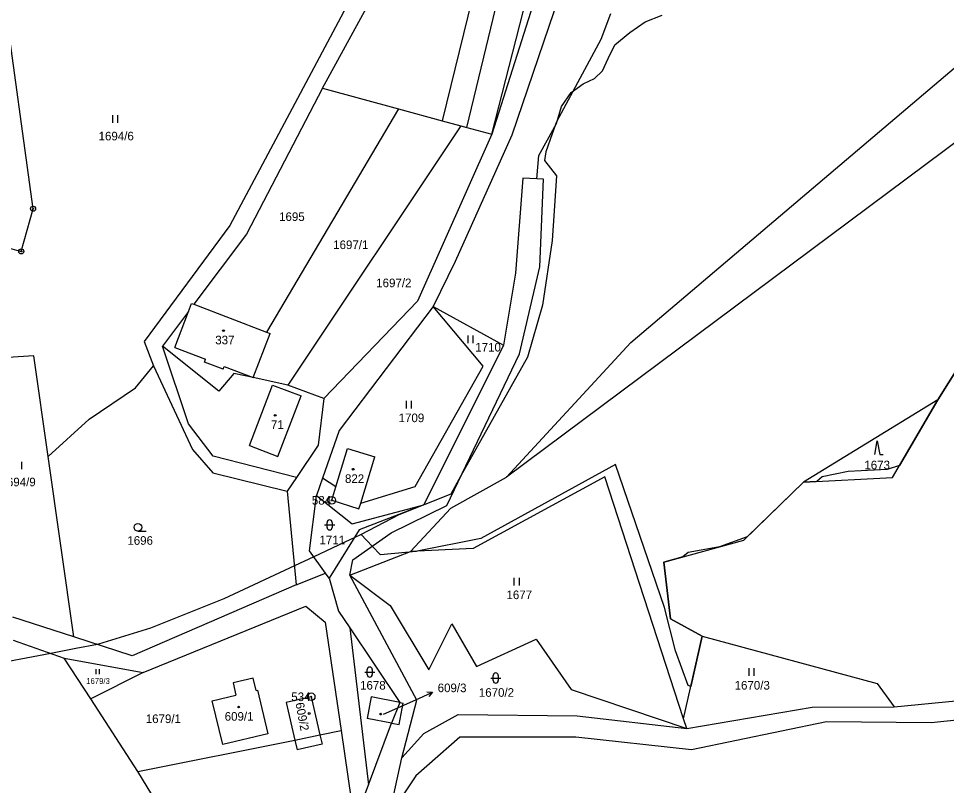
# Model space of a CAD drawing. Extents: x -439246 to -433691, y -1130252 to -1121148.
# Drawn here: x -437312.1 to -437128.8, y -1122399.6 to -1122248.1 of the extents above; entities that cross this region are included whole.
import ezdxf

# ---------------------------------------------------------------- set-up
doc = ezdxf.new("R2010")
doc.units = 0
for name, color, linetype in [('Vrstva 1', 7, 'Continuous'), ('Vrstva 16', 7, 'Continuous'), ('Vrstva 17', 7, 'Continuous'), ('Vrstva 18', 7, 'Continuous'), ('Vrstva 19', 7, 'Continuous'), ('Vrstva 24', 7, 'Continuous'), ('Vrstva 25', 7, 'Continuous'), ('Vrstva 3', 7, 'Continuous'), ('Vrstva 37', 7, 'Continuous'), ('Vrstva 4', 7, 'Continuous'), ('Vrstva 52', 7, 'Continuous')]:
    doc.layers.add(name, color=color, linetype=linetype)

msp = doc.modelspace()

# ---------------------------------------------------------------- linework, layer by layer
at = {"layer": 'Vrstva 1'}
for p, q in [((-437309.2, -1122285.72), (-437316.73, -1122230.3)), ((-437311.52, -1122294.14), (-437309.2, -1122285.72)), ((-437323.95, -1122290.71), (-437311.52, -1122294.14)), ((-437309.02, -1122314.77), (-437320.43, -1122315.47)), ((-437306.19, -1122334.66), (-437309.02, -1122314.77)), ((-437306.19, -1122334.66), (-437298.11, -1122327.26)), ((-437301.12, -1122370.28), (-437306.19, -1122334.66)), ((-437301.12, -1122370.28), (-437313.2, -1122366.35)), ((-437289.62, -1122374.02), (-437301.12, -1122370.28))]:
    msp.add_line(p, q, dxfattribs=at)
for points in [[(-437252.05, -1122261.93), (-437226.71, -1122215.56)], [(-437217.47, -1122223.73), (-437228.39, -1122268.35)], [(-437223.55, -1122269.66), (-437212.64, -1122224.4)], [(-437218.6, -1122271), (-437206.92, -1122225.18)], [(-437204.23, -1122225.55), (-437218.6, -1122271)], [(-437200.11, -1122228.36), (-437214.64, -1122271.2)], [(-437246.26, -1122243.75), (-437270.33, -1122289.04)], [(-437191.16, -1122312.15), (-437126.88, -1122257.54)], [(-437252.05, -1122261.93), (-437267.06, -1122290.76)], [(-437252.05, -1122261.93), (-437237.02, -1122266.01)], [(-437237.02, -1122266.01), (-437263.1, -1122310.1)], [(-437237.02, -1122266.01), (-437228.39, -1122268.35)], [(-437228.39, -1122268.35), (-437224.71, -1122269.34)], [(-437224.71, -1122269.34), (-437258.87, -1122320.56)], [(-437224.71, -1122269.34), (-437223.55, -1122269.66)], [(-437223.55, -1122269.66), (-437218.6, -1122271)], [(-437218.6, -1122271), (-437233.3, -1122303.94)], [(-437214.64, -1122271.2), (-437225.84, -1122296.11)], [(-437125.38, -1122271.39), (-437215.72, -1122338.73)], [(-437212.51, -1122279.68), (-437213.96, -1122298.46)], [(-437209.75, -1122279.79), (-437212.51, -1122279.68)], [(-437130.56, -1122323.47), (-437102.82, -1122279.3)], [(-437208.39, -1122279.85), (-437209.75, -1122279.79)], [(-437209.12, -1122297.17), (-437208.39, -1122279.85)], [(-437270.33, -1122289.04), (-437287.23, -1122311.94)], [(-437267.06, -1122290.76), (-437277.44, -1122304.58)], [(-437225.84, -1122296.11), (-437230.22, -1122305.01)], [(-437213.14, -1122314.36), (-437209.12, -1122297.17)], [(-437213.96, -1122298.46), (-437216.29, -1122312.66)], [(-437278.51, -1122306.01), (-437277.89, -1122304.41)], [(-437277.89, -1122304.41), (-437277.44, -1122304.58)], [(-437277.44, -1122304.58), (-437263.1, -1122310.1)], [(-437233.3, -1122303.94), (-437251.81, -1122323.21)], [(-437230.22, -1122305.01), (-437248.75, -1122329.52)], [(-437230.22, -1122305.01), (-437216.29, -1122312.66)], [(-437220.3, -1122316.8), (-437230.22, -1122305.01)], [(-437278.51, -1122306.01), (-437283.64, -1122312.84)], [(-437265.72, -1122319.05), (-437262.38, -1122310.37)], [(-437263.1, -1122310.1), (-437262.38, -1122310.37)], [(-437287.23, -1122311.94), (-437285.4, -1122316.71)], [(-437216.29, -1122312.66), (-437232.04, -1122344.17)], [(-437215.72, -1122338.73), (-437191.16, -1122312.15)], [(-437278.53, -1122328.18), (-437283.64, -1122312.84)], [(-437272.51, -1122321.77), (-437283.64, -1122312.84)], [(-437227.53, -1122344.35), (-437213.14, -1122314.36)], [(-437288.95, -1122321.1), (-437285.4, -1122316.71)], [(-437285.4, -1122316.71), (-437277.73, -1122333.25)], [(-437269.58, -1122318.22), (-437272.51, -1122321.77)], [(-437265.72, -1122319.05), (-437269.58, -1122318.22)], [(-437233.78, -1122340.59), (-437220.3, -1122316.8)], [(-437258.87, -1122320.56), (-437265.72, -1122319.05)], [(-437298.11, -1122327.26), (-437288.95, -1122321.1)], [(-437251.81, -1122323.21), (-437258.87, -1122320.56)], [(-437251.81, -1122323.21), (-437252.93, -1122332.38)], [(-437130.56, -1122323.47), (-437157.04, -1122339.69)], [(-437139.51, -1122338.81), (-437130.56, -1122323.47)], [(-437273.64, -1122334.61), (-437278.53, -1122328.18)], [(-437248.75, -1122329.52), (-437252.02, -1122338.92)], [(-437252.93, -1122332.38), (-437257.2, -1122338.76)], [(-437277.73, -1122333.25), (-437273.73, -1122337.89)], [(-437257.2, -1122338.76), (-437273.64, -1122334.61)], [(-437249.41, -1122340.63), (-437247.09, -1122333.07)], [(-437247.09, -1122333.07), (-437241.71, -1122334.72)], [(-437244.51, -1122343.85), (-437241.71, -1122334.72)], [(-437273.73, -1122337.89), (-437259.02, -1122341.48)], [(-437257.2, -1122338.76), (-437259.02, -1122341.48)], [(-437252.02, -1122338.92), (-437253.22, -1122342.37)], [(-437249.41, -1122340.63), (-437252.02, -1122338.92)], [(-437226.7, -1122344.85), (-437215.72, -1122338.73)], [(-437196.3, -1122338.67), (-437222.3, -1122352.83)], [(-437180.74, -1122386.43), (-437196.3, -1122338.67)], [(-437168.82, -1122351.15), (-437157.04, -1122339.69)], [(-437157.04, -1122339.69), (-437139.51, -1122338.81)], [(-437259.02, -1122341.48), (-437257.22, -1122359.99)], [(-437250.23, -1122343.3), (-437249.41, -1122340.63)], [(-437244.51, -1122343.85), (-437233.78, -1122340.59)], [(-437254.61, -1122353.26), (-437253.22, -1122342.37)], [(-437253.22, -1122342.37), (-437246.2, -1122347.94)], [(-437250.23, -1122343.3), (-437244.85, -1122344.95)], [(-437244.85, -1122344.95), (-437244.51, -1122343.85)], [(-437246.2, -1122347.94), (-437232.04, -1122344.17)], [(-437232.04, -1122344.17), (-437244.8, -1122349.13)], [(-437238.48, -1122349.69), (-437227.53, -1122344.35)], [(-437234.68, -1122353.42), (-437226.7, -1122344.85)], [(-437244.8, -1122349.13), (-437250.76, -1122358.69)], [(-437246.05, -1122355.04), (-437238.48, -1122349.69)], [(-437184.67, -1122355.5), (-437168.82, -1122351.15)], [(-437222.3, -1122352.83), (-437234.68, -1122353.42)], [(-437251.47, -1122357.68), (-437254.61, -1122353.26)], [(-437246.64, -1122358.07), (-437234.68, -1122353.42)], [(-437246.64, -1122358.07), (-437246.05, -1122355.04)], [(-437183.32, -1122366.7), (-437184.67, -1122355.5)], [(-437257.22, -1122359.99), (-437251.47, -1122357.68)], [(-437250.76, -1122358.69), (-437251.47, -1122357.68)], [(-437233.39, -1122382.74), (-437246.64, -1122358.07)], [(-437246.64, -1122358.07), (-437238.68, -1122364.08)], [(-437257.22, -1122359.99), (-437289.62, -1122374.02)], [(-437250.76, -1122358.69), (-437248.91, -1122365.16)], [(-437287.49, -1122377.31), (-437255.36, -1122364.18)], [(-437255.36, -1122364.18), (-437251.49, -1122367.35)], [(-437248.91, -1122365.16), (-437246.66, -1122368.51)], [(-437238.68, -1122364.08), (-437231.05, -1122376.78)], [(-437251.49, -1122367.35), (-437248.35, -1122388.79)], [(-437231.05, -1122376.78), (-437226.49, -1122367.69)], [(-437226.49, -1122367.69), (-437221.64, -1122376.12)], [(-437177.06, -1122370.15), (-437183.32, -1122366.7)], [(-437246.66, -1122368.51), (-437242.97, -1122399.52)], [(-437246.66, -1122368.51), (-437236.76, -1122383.22)], [(-437313.16, -1122370.92), (-437303.06, -1122374.44)], [(-437221.64, -1122376.12), (-437209.89, -1122370.69)], [(-437209.89, -1122370.69), (-437202.95, -1122380.66)], [(-437180.74, -1122386.43), (-437177.06, -1122370.15)], [(-437177.06, -1122370.15), (-437142.54, -1122379.46)], [(-437303.06, -1122374.44), (-437287.49, -1122377.31)], [(-437297.81, -1122382.53), (-437303.06, -1122374.44)], [(-437287.49, -1122377.31), (-437297.81, -1122382.53)], [(-437265.73, -1122378.4), (-437269.72, -1122379.33)], [(-437265.15, -1122380.89), (-437265.73, -1122378.4)], [(-437269.72, -1122379.33), (-437269.15, -1122381.81)], [(-437142.54, -1122379.46), (-437139.17, -1122384.09)], [(-437273.83, -1122382.9), (-437269.15, -1122381.81)], [(-437265.15, -1122380.89), (-437264.86, -1122380.82)], [(-437264.86, -1122380.82), (-437262.86, -1122389.44)], [(-437254.28, -1122382.1), (-437259.22, -1122383.23)], [(-437254.28, -1122382.1), (-437252.56, -1122389.63)], [(-437242.42, -1122382.14), (-437243.23, -1122386.36)], [(-437236.76, -1122383.22), (-437242.42, -1122382.14)], [(-437202.95, -1122380.66), (-437180.12, -1122388.35)], [(-437139.17, -1122384.09), (-437106.08, -1122380.89)], [(-437288.49, -1122396.88), (-437297.81, -1122382.53)], [(-437271.73, -1122391.5), (-437273.83, -1122382.9)], [(-437259.22, -1122383.23), (-437257.53, -1122390.64)], [(-437236.76, -1122383.22), (-437238.43, -1122387.28)], [(-437236.36, -1122394.17), (-437233.39, -1122382.74)], [(-437180.12, -1122388.35), (-437155.39, -1122384.15)], [(-437155.39, -1122384.15), (-437139.17, -1122384.09)], [(-437232.01, -1122389.33), (-437225.24, -1122385.63)], [(-437225.24, -1122385.63), (-437201.77, -1122385.84)], [(-437201.77, -1122385.84), (-437180.12, -1122388.35)], [(-437103.45, -1122384.29), (-437131.87, -1122387.24)], [(-437238.43, -1122387.28), (-437243.23, -1122386.36)], [(-437242.97, -1122399.52), (-437238.43, -1122387.28)], [(-437180.12, -1122388.35), (-437180.74, -1122386.43)], [(-437152.51, -1122387.04), (-437179.21, -1122392.6)], [(-437131.87, -1122387.24), (-437152.51, -1122387.04)], [(-437262.86, -1122389.44), (-437271.73, -1122391.5)], [(-437257.53, -1122390.64), (-437252.56, -1122389.63)], [(-437252.56, -1122389.63), (-437248.35, -1122388.79)], [(-437248.35, -1122388.79), (-437245.7, -1122406.9)], [(-437236.36, -1122394.17), (-437232.01, -1122389.33)], [(-437288.49, -1122396.88), (-437257.53, -1122390.64)], [(-437224.95, -1122390.06), (-437233.65, -1122397.68)], [(-437202.01, -1122390.1), (-437224.95, -1122390.06)], [(-437179.21, -1122392.6), (-437202.01, -1122390.1)], [(-437238.88, -1122405.59), (-437236.36, -1122394.17)], [(-437280.03, -1122410.8), (-437288.49, -1122396.88)], [(-437233.65, -1122397.68), (-437238.88, -1122405.59)], [(-437245.7, -1122406.9), (-437242.97, -1122399.52)]]:
    msp.add_lwpolyline(points, dxfattribs=at)
at = {"layer": 'Vrstva 16'}
msp.add_line((-437233.05, -1122382.41), (-437230.31, -1122381.19), dxfattribs=at)
for points in [[(-437231.43, -1122381.14), (-437230.31, -1122381.19), (-437231.02, -1122382.05)], [(-437240, -1122385.51), (-437233.05, -1122382.41)]]:
    msp.add_lwpolyline(points, dxfattribs=at)
at = {"layer": 'Vrstva 24'}
for centre, radius in [((-437309.2, -1122285.72), 0.5), ((-437309.2, -1122285.72), 0.1), ((-437311.52, -1122294.14), 0.5), ((-437311.52, -1122294.14), 0.1), ((-437250.22, -1122343.3), 0.75), ((-437250.22, -1122343.3), 0.1), ((-437254.28, -1122382.1), 0.75), ((-437254.28, -1122382.1), 0.1)]:
    msp.add_circle(centre, radius, dxfattribs=at)
at = {"layer": 'Vrstva 25'}
for p, q in [((-437293.44, -1122268.74), (-437293.44, -1122267.24)), ((-437292.44, -1122268.74), (-437292.44, -1122267.24)), ((-437223.29, -1122312.24), (-437223.29, -1122310.74)), ((-437222.29, -1122312.24), (-437222.29, -1122310.74)), ((-437235.45, -1122325.16), (-437235.45, -1122323.66)), ((-437234.45, -1122325.16), (-437234.45, -1122323.66)), ((-437311.42, -1122337.17), (-437311.42, -1122335.67)), ((-437288.49, -1122349.38), (-437286.89, -1122349.38)), ((-437251.64, -1122348.15), (-437249.64, -1122348.15)), ((-437251.14, -1122348.65), (-437251.14, -1122347.65)), ((-437250.14, -1122347.65), (-437250.14, -1122348.65)), ((-437214.17, -1122360.11), (-437214.17, -1122358.61)), ((-437213.17, -1122360.11), (-437213.17, -1122358.61)), ((-437296.77, -1122377.65), (-437296.77, -1122376.65)), ((-437296.1, -1122377.65), (-437296.1, -1122376.65)), ((-437243.22, -1122377.73), (-437243.22, -1122376.73)), ((-437242.22, -1122376.73), (-437242.22, -1122377.73)), ((-437167.83, -1122377.98), (-437167.83, -1122376.48)), ((-437166.83, -1122377.98), (-437166.83, -1122376.48)), ((-437243.72, -1122377.23), (-437241.72, -1122377.23)), ((-437218.84, -1122378.4), (-437216.84, -1122378.4)), ((-437218.34, -1122378.9), (-437218.34, -1122377.9)), ((-437217.34, -1122377.9), (-437217.34, -1122378.9))]:
    msp.add_line(p, q, dxfattribs=at)
msp.add_lwpolyline([(-437142.99, -1122334.26), (-437142.52, -1122331.58), (-437141.98, -1122334.26), (-437141.31, -1122334.26)], dxfattribs=at)
for centre, radius in [((-437271.6, -1122309.79), 0.175), ((-437261.4, -1122326.51), 0.175), ((-437245.99, -1122337.17), 0.175), ((-437288.49, -1122348.63), 0.75), ((-437268.61, -1122384.12), 0.175), ((-437254.68, -1122385.4), 0.175), ((-437240.56, -1122385.51), 0.175)]:
    msp.add_circle(centre, radius, dxfattribs=at)
for centre, start, end in [((-437250.64, -1122347.65), 0, 180), ((-437250.64, -1122348.65), 180, 0), ((-437242.72, -1122376.73), 0, 180), ((-437242.72, -1122377.73), 180, 0), ((-437217.84, -1122377.9), 0, 180), ((-437217.84, -1122378.9), 180, 0)]:
    msp.add_arc(centre, 0.5, start, end, dxfattribs=at)
at = {"layer": 'Vrstva 3'}
for points in [[(-437278.51, -1122306.01), (-437277.89, -1122304.41)], [(-437277.89, -1122304.41), (-437277.44, -1122304.58)], [(-437277.44, -1122304.58), (-437263.1, -1122310.1)], [(-437281.23, -1122313.09), (-437278.51, -1122306.01)], [(-437265.72, -1122319.05), (-437262.38, -1122310.37)], [(-437263.1, -1122310.1), (-437262.38, -1122310.37)], [(-437281.23, -1122313.09), (-437275.12, -1122315.44)], [(-437275.34, -1122316), (-437275.12, -1122315.44)], [(-437271.69, -1122317.4), (-437275.34, -1122316)], [(-437271.69, -1122317.4), (-437271.48, -1122316.84)], [(-437271.48, -1122316.84), (-437265.72, -1122319.05)], [(-437266.49, -1122332.49), (-437261.92, -1122320.53)], [(-437261.92, -1122320.53), (-437256.29, -1122322.68)], [(-437260.86, -1122334.64), (-437256.29, -1122322.68)], [(-437266.49, -1122332.49), (-437260.86, -1122334.64)], [(-437249.41, -1122340.63), (-437247.09, -1122333.07)], [(-437247.09, -1122333.07), (-437241.71, -1122334.72)], [(-437244.51, -1122343.85), (-437241.71, -1122334.72)], [(-437250.23, -1122343.3), (-437249.41, -1122340.63)], [(-437250.23, -1122343.3), (-437244.85, -1122344.95)], [(-437244.85, -1122344.95), (-437244.51, -1122343.85)], [(-437265.73, -1122378.4), (-437269.72, -1122379.33)], [(-437265.15, -1122380.89), (-437265.73, -1122378.4)], [(-437269.72, -1122379.33), (-437269.15, -1122381.81)], [(-437273.83, -1122382.9), (-437269.15, -1122381.81)], [(-437265.15, -1122380.89), (-437264.86, -1122380.82)], [(-437264.86, -1122380.82), (-437262.86, -1122389.44)], [(-437254.28, -1122382.1), (-437259.22, -1122383.23)], [(-437254.28, -1122382.1), (-437252.56, -1122389.63)], [(-437242.42, -1122382.14), (-437243.23, -1122386.36)], [(-437236.76, -1122383.22), (-437242.42, -1122382.14)], [(-437271.73, -1122391.5), (-437273.83, -1122382.9)], [(-437259.22, -1122383.23), (-437257.53, -1122390.64)], [(-437236.76, -1122383.22), (-437238.43, -1122387.28)], [(-437238.43, -1122387.28), (-437243.23, -1122386.36)], [(-437262.86, -1122389.44), (-437271.73, -1122391.5)], [(-437257.53, -1122390.64), (-437252.56, -1122389.63)]]:
    msp.add_lwpolyline(points, dxfattribs=at)
at = {"layer": 'Vrstva 37'}
for centre in [(-437271.6, -1122309.79), (-437261.4, -1122326.51), (-437245.99, -1122337.17), (-437268.61, -1122384.12), (-437254.68, -1122385.4), (-437240.56, -1122385.51)]:
    msp.add_circle(centre, 0.175, dxfattribs=at)
at = {"layer": 'Vrstva 4'}
for points in [[(-437188.35, -1122248.82), (-437184.95, -1122247.48)], [(-437191.33, -1122250.93), (-437188.35, -1122248.82)], [(-437194.31, -1122253.34), (-437191.33, -1122250.93)], [(-437195.65, -1122256.07), (-437194.31, -1122253.34)], [(-437196.78, -1122258.49), (-437195.65, -1122256.07)], [(-437198.37, -1122259.98), (-437196.78, -1122258.49)], [(-437202.95, -1122262.76), (-437200.58, -1122261.06)], [(-437200.58, -1122261.06), (-437198.37, -1122259.98)], [(-437204.86, -1122265.54), (-437202.95, -1122262.76)], [(-437205.82, -1122268.87), (-437204.86, -1122265.54)], [(-437207.63, -1122272.08), (-437205.82, -1122268.87)], [(-437209.36, -1122275.17), (-437207.63, -1122272.08)], [(-437209.75, -1122279.79), (-437209.36, -1122275.17)], [(-437281.23, -1122313.09), (-437278.51, -1122306.01)], [(-437281.23, -1122313.09), (-437275.12, -1122315.44)], [(-437275.34, -1122316), (-437275.12, -1122315.44)], [(-437271.69, -1122317.4), (-437275.34, -1122316)], [(-437271.69, -1122317.4), (-437271.48, -1122316.84)], [(-437271.48, -1122316.84), (-437265.72, -1122319.05)], [(-437266.49, -1122332.49), (-437261.92, -1122320.53)], [(-437261.92, -1122320.53), (-437256.29, -1122322.68)], [(-437260.86, -1122334.64), (-437256.29, -1122322.68)], [(-437266.49, -1122332.49), (-437260.86, -1122334.64)], [(-437236.91, -1122387.57), (-437236.1, -1122383.35)], [(-437236.76, -1122383.22), (-437236.1, -1122383.35)], [(-437238.43, -1122387.28), (-437236.91, -1122387.57)], [(-437252.56, -1122389.63), (-437252.14, -1122391.46)], [(-437257.53, -1122390.64), (-437257.08, -1122392.59)], [(-437252.14, -1122391.46), (-437257.08, -1122392.59)]]:
    msp.add_lwpolyline(points, dxfattribs=at)
at = {"layer": 'Vrstva 52'}
for points in [[(-437233.37, -1122353.36), (-437234.68, -1122353.42), (-437226.7, -1122344.85), (-437215.72, -1122338.73), (-437191.16, -1122312.15), (-437126.88, -1122257.54), (-437007.02, -1122157.89), (-436904.26, -1122082.16)], [(-437195.17, -1122247.2), (-437197.09, -1122252.31), (-437205.83, -1122268.52), (-437206.68, -1122270.9), (-437207.97, -1122274.49), (-437208.18, -1122276.2), (-437205.83, -1122279.18), (-437206.3, -1122286.15), (-437206.69, -1122291.98), (-437208.61, -1122304.78), (-437211.59, -1122315.01), (-437224.71, -1122338.49), (-437226.73, -1122342.1), (-437236.97, -1122346.15), (-437244.39, -1122350.05)], [(-437102.82, -1122279.3), (-437130.56, -1122323.47), (-437138.13, -1122336.44), (-437140.58, -1122337.19), (-437148.26, -1122337.62), (-437153.37, -1122338.68), (-437154.46, -1122339.56), (-437157.04, -1122339.69), (-437168.17, -1122350.52), (-437173.66, -1122352.48), (-437173.83, -1122352.52), (-437174.01, -1122352.57), (-437179.82, -1122353.61), (-437180.92, -1122354.47), (-437184.67, -1122355.5), (-437183.32, -1122366.7)], [(-437183.32, -1122366.7), (-437177.06, -1122370.15), (-437179.31, -1122380.1), (-437179.82, -1122379.84), (-437182.37, -1122373.02), (-437184.51, -1122364.49), (-437194.22, -1122336.24), (-437220.76, -1122350.84), (-437233.37, -1122353.36)], [(-437244.39, -1122350.05), (-437245.78, -1122350.7), (-437246.54, -1122351.06), (-437253.76, -1122354.45), (-437257.58, -1122356.24), (-437271.52, -1122362.78), (-437286.02, -1122368.54), (-437296.25, -1122371.74), (-437296.36, -1122371.76), (-437296.5, -1122371.78), (-437300.74, -1122372.59), (-437305.68, -1122373.53), (-437318.99, -1122376.05)], [(-437233.37, -1122353.36), (-437233.56, -1122353.4), (-437234.95, -1122353.52), (-437238.5, -1122353.85), (-437240.59, -1122354.04), (-437242.22, -1122352.33), (-437244.39, -1122350.05)]]:
    msp.add_lwpolyline(points, dxfattribs=at)

# ---------------------------------------------------------------- texts
at = {"layer": 'Vrstva 16'}
msp.add_text('609/3', height=1.7, dxfattribs=at).set_placement((-437229.31, -1122381.19))
at = {"layer": 'Vrstva 17'}
for s, p in [('584', (-437254.15, -1122344.15)), ('534', (-437258.21, -1122382.95))]:
    msp.add_text(s, height=1.7, dxfattribs=at).set_placement(p)
at = {"layer": 'Vrstva 18'}
for s, height, p in [('1694/6', 1.7, (-437296.26, -1122272.21)), ('1695', 1.7, (-437260.62, -1122288.13)), ('1697/1', 1.7, (-437249.94, -1122293.68)), ('1697/2', 1.7, (-437241.44, -1122301.21)), ('1710', 1.7, (-437221.88, -1122313.91)), ('1709', 1.7, (-437237.02, -1122327.86)), ('1673', 1.7, (-437145.05, -1122337.17)), ('1694/9', 1.7, (-437315.63, -1122340.53)), ('1696', 1.7, (-437290.58, -1122352.08)), ('1711', 1.7, (-437252.64, -1122351.97)), ('1677', 1.7, (-437215.72, -1122362.81)), ('1679/3', 1.14, (-437298.7, -1122379.56)), ('1678', 1.7, (-437244.63, -1122380.68)), ('1670/2', 1.7, (-437221.18, -1122382.1)), ('1670/3', 1.7, (-437170.67, -1122380.68)), ('1679/1', 1.7, (-437286.95, -1122387.29))]:
    msp.add_text(s, height=height, dxfattribs=at).set_placement(p)
at = {"layer": 'Vrstva 19'}
for s, height, p in [('337', 1.7, (-437273.22, -1122312.49)), ('71', 1.7, (-437262.23, -1122329.21)), ('822', 1.7, (-437247.61, -1122339.87)), ('609/1', 1.7, (-437271.36, -1122386.82)), ('609/3', 0.1, (-437240.19, -1122385.51))]:
    msp.add_text(s, height=height, dxfattribs=at).set_placement(p)
msp.add_text('609/2', height=1.7, rotation=280.76, dxfattribs=at).set_placement((-437257.41, -1122383.38))

doc.saveas('drawing.dxf')
